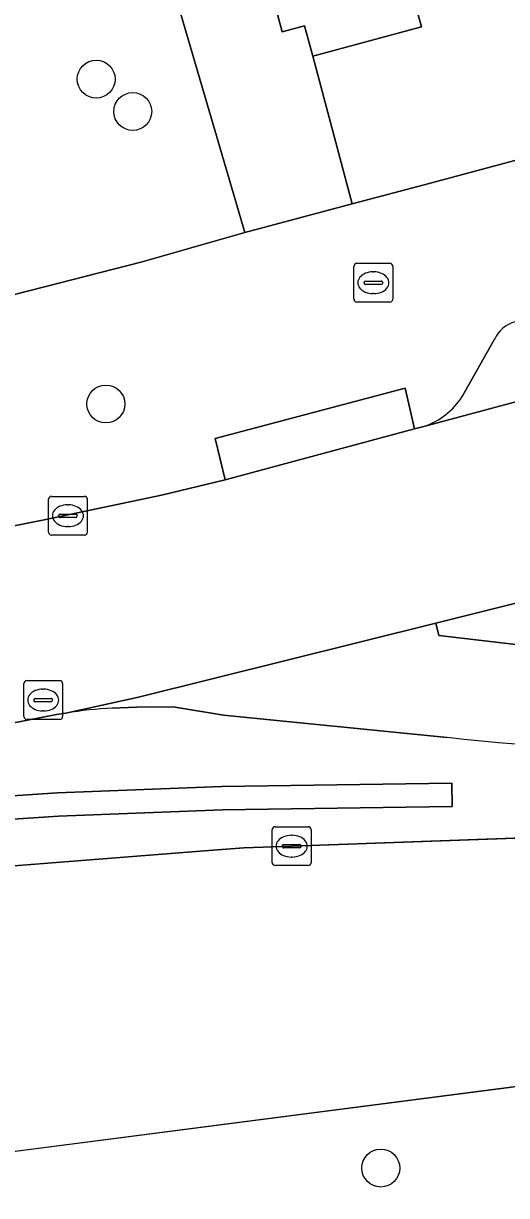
# Model space of a CAD drawing. Extents: x 162542 to 163147, y 380779 to 381521.
# Drawn here: x 162747.07 to 162759.53, y 380814.71 to 380844.94 of the extents above; entities that cross this region are included whole.
import ezdxf

# ---------------------------------------------------------------- set-up
doc = ezdxf.new("R2010")
doc.units = 0
for name, color, linetype in [('IMGEO_Berm_groen', 7, 'Continuous'), ('IMGEO_Boom', 7, 'Continuous'), ('IMGEO_Brandkraan', 7, 'Continuous'), ('IMGEO_Erf', 7, 'Continuous'), ('IMGEO_Fietspad_gesloten', 7, 'Continuous'), ('IMGEO_Groenvoorziening', 7, 'Continuous'), ('IMGEO_Haag', 7, 'Continuous'), ('IMGEO_Kolk', 7, 'Continuous'), ('IMGEO_Pand', 7, 'Continuous'), ('IMGEO_Parkeervlak_open', 7, 'Continuous'), ('IMGEO_Rijbaan_lokaal_gesloten', 7, 'Continuous'), ('IMGEO_Rijbaan_lokaal_open', 7, 'Continuous'), ('IMGEO_Verkeerseiland_open', 7, 'Continuous'), ('IMGEO_Voetpad_open', 7, 'Continuous')]:
    doc.layers.add(name, color=color, linetype=linetype)

msp = doc.modelspace()

# ---------------------------------------------------------------- linework, layer by layer
at = {"layer": 'IMGEO_Berm_groen'}
for points in [[(162748.165, 380827.154), (162747.928, 380827.112), (162745.544, 380826.65), (162743.192, 380826.231), (162739.206, 380825.557)], [(162757.994, 380826.527), (162752.23, 380827.103), (162750.935, 380827.31), (162749.988, 380827.305), (162749.363, 380827.278)], [(162730.984, 380821.475), (162731.712, 380821.618), (162733.79, 380822.059), (162736.755, 380822.431), (162740.027, 380822.686), (162744.848, 380823.062), (162751.742, 380823.6), (162752.754, 380823.675), (162753.989, 380823.721), (162773.468, 380824.421), (162787.736, 380824.925)], [(162748.745, 380809.028), (162795.7, 380822.173), (162760.598, 380817.635), (162759.589, 380817.5), (162745.654, 380815.695), (162740.951, 380815.086), (162738.725, 380814.798), (162735.749, 380814.293), (162732.134, 380813.498)]]:
    msp.add_lwpolyline(points, dxfattribs=at)
msp.add_lwpolyline([(162758.123, 380824.746), (162752.204, 380824.662), (162747.978, 380824.496), (162737.331, 380823.787), (162734.883, 380823.517), (162730.278, 380822.817), (162730.173, 380823.408), (162734.805, 380824.112), (162737.278, 380824.385), (162747.946, 380825.095), (162752.188, 380825.262), (162758.114, 380825.346)], close=True, dxfattribs=at)
for centre, radius, start, end in [((162749.828, 380816.941), 10.347, 92.573, 99.2458), ((162774.252, 380987.182), 161.475, 264.22137, 269.2853)]:
    msp.add_arc(centre, radius, start, end, dxfattribs=at)
at = {"layer": 'IMGEO_Boom'}
for centre in [(162748.947, 380843.501), (162749.89, 380842.667), (162749.197, 380835.124), (162756.286, 380815.42)]:
    msp.add_circle(centre, 0.489, dxfattribs=at)
at = {"layer": 'IMGEO_Brandkraan'}
for p, q in [((162755.595, 380837.825), (162755.595, 380838.677)), ((162755.67, 380838.751), (162756.522, 380838.751)), ((162756.596, 380838.677), (162756.596, 380837.825)), ((162755.897, 380838.294), (162756.295, 380838.294)), ((162756.083, 380838.531), (162756.108, 380838.531)), ((162755.854, 380838.245), (162755.854, 380838.257)), ((162756.292, 380838.208), (162755.894, 380838.208)), ((162756.338, 380838.257), (162756.338, 380838.245)), ((162756.522, 380837.751), (162755.67, 380837.751)), ((162756.106, 380837.971), (162756.081, 380837.971))]:
    msp.add_line(p, q, dxfattribs=at)
for points in [[(162755.595, 380837.825), (162755.595, 380838.677)], [(162755.67, 380838.751), (162756.522, 380838.751)], [(162756.596, 380838.677), (162756.596, 380837.825)], [(162756.522, 380837.751), (162755.67, 380837.751)]]:
    msp.add_lwpolyline(points, dxfattribs=at)
for centre, radius, start, end in [((162755.672, 380838.675), 0.0765, 91.552, 178.448), ((162755.672, 380838.675), 0.0765, 91.552, 178.448), ((162756.52, 380838.675), 0.0765, 1.552, 88.448), ((162756.52, 380838.675), 0.0765, 1.552, 88.448), ((162755.894, 380838.254), 0.0403, 85.8775, 175.7526), ((162756.299, 380838.256), 0.0386, 1.7309, 96.639), ((162755.891, 380838.244), 0.0366, 178.938, 274.7102), ((162756.295, 380838.251), 0.043, 264.8664, 352.4533), ((162755.672, 380837.827), 0.0765, 181.552, 268.448), ((162755.672, 380837.827), 0.0765, 181.552, 268.448), ((162756.52, 380837.827), 0.0765, 271.552, 358.448), ((162756.52, 380837.827), 0.0765, 271.552, 358.448)]:
    msp.add_arc(centre, radius, start, end, dxfattribs=at)
for centre, major_axis, ratio, start_param, end_param in [((162756.082, 380838.251), (-0.387, 0.002), 0.722429, 4.712389, 7.853982), ((162756.107, 380838.251), (-0.39, 0.002), 0.717154, 1.570796, 4.712389)]:
    msp.add_ellipse(centre, major_axis=major_axis, ratio=ratio, start_param=start_param, end_param=end_param, dxfattribs=at)
at = {"layer": 'IMGEO_Erf'}
for points in [[(162733.341, 380834.457), (162738.437, 380835.798), (162750.133, 380838.786), (162752.779, 380839.542), (162747.846, 380856.388)], [(162757.142, 380845.576), (162757.338, 380844.848), (162754.53, 380844.094), (162755.548, 380840.281), (162757.406, 380840.777), (162785.202, 380848.25)]]:
    msp.add_lwpolyline(points, dxfattribs=at)
at = {"layer": 'IMGEO_Fietspad_gesloten'}
for points in [[(162763.124, 380828.741), (162760.91, 380828.845), (162760.272, 380828.866), (162760.135, 380828.882), (162757.779, 380829.155), (162757.703, 380829.475), (162750.041, 380827.566), (162748.165, 380827.154)], [(162749.363, 380827.278), (162749.988, 380827.305), (162750.935, 380827.31), (162752.23, 380827.103), (162757.994, 380826.527)]]:
    msp.add_lwpolyline(points, dxfattribs=at)
for centre, radius, start, end in [((162749.828, 380816.941), 10.347, 92.573, 99.2458), ((162774.252, 380987.182), 161.475, 264.22137, 269.2853)]:
    msp.add_arc(centre, radius, start, end, dxfattribs=at)
at = {"layer": 'IMGEO_Groenvoorziening'}
msp.add_lwpolyline([(162734.883, 380823.517), (162737.331, 380823.787), (162747.978, 380824.496), (162752.204, 380824.662), (162758.123, 380824.746), (162758.114, 380825.346), (162752.188, 380825.262), (162747.946, 380825.095), (162737.278, 380824.385), (162734.805, 380824.112), (162730.173, 380823.408), (162730.278, 380822.817)], close=True, dxfattribs=at)
at = {"layer": 'IMGEO_Haag'}
msp.add_lwpolyline([(162734.883, 380823.517), (162737.331, 380823.787), (162747.978, 380824.496), (162752.204, 380824.662), (162758.123, 380824.746), (162758.114, 380825.346), (162752.188, 380825.262), (162747.946, 380825.095), (162737.278, 380824.385), (162734.805, 380824.112), (162730.173, 380823.408), (162730.278, 380822.817)], close=True, dxfattribs=at)
at = {"layer": 'IMGEO_Kolk'}
for p, q in [((162747.718, 380831.816), (162747.718, 380832.668)), ((162747.793, 380832.742), (162748.645, 380832.742)), ((162748.719, 380832.668), (162748.719, 380831.816)), ((162747.977, 380832.236), (162747.977, 380832.248)), ((162748.02, 380832.285), (162748.418, 380832.285)), ((162748.206, 380832.522), (162748.231, 380832.522)), ((162748.461, 380832.248), (162748.461, 380832.236)), ((162748.415, 380832.199), (162748.017, 380832.199)), ((162748.229, 380831.962), (162748.204, 380831.962)), ((162748.645, 380831.742), (162747.793, 380831.742)), ((162747.081, 380827.063), (162747.081, 380827.915)), ((162747.156, 380827.989), (162748.008, 380827.989)), ((162747.569, 380827.769), (162747.594, 380827.769)), ((162748.082, 380827.915), (162748.082, 380827.063)), ((162747.34, 380827.483), (162747.34, 380827.495)), ((162747.778, 380827.446), (162747.38, 380827.446)), ((162747.383, 380827.532), (162747.781, 380827.532)), ((162747.824, 380827.495), (162747.824, 380827.483)), ((162747.592, 380827.209), (162747.567, 380827.209)), ((162748.008, 380826.989), (162747.156, 380826.989)), ((162753.488, 380823.295), (162753.488, 380824.147)), ((162753.563, 380824.221), (162754.415, 380824.221)), ((162754.489, 380824.147), (162754.489, 380823.295)), ((162753.976, 380824.001), (162754.001, 380824.001)), ((162753.747, 380823.715), (162753.747, 380823.727)), ((162754.185, 380823.678), (162753.787, 380823.678)), ((162753.79, 380823.764), (162754.188, 380823.764)), ((162754.231, 380823.727), (162754.231, 380823.715)), ((162754.415, 380823.221), (162753.563, 380823.221)), ((162753.999, 380823.441), (162753.974, 380823.441))]:
    msp.add_line(p, q, dxfattribs=at)
for points in [[(162747.718, 380831.816), (162747.718, 380832.668)], [(162747.793, 380832.742), (162748.645, 380832.742)], [(162748.719, 380832.668), (162748.719, 380831.816)], [(162748.645, 380831.742), (162747.793, 380831.742)], [(162747.081, 380827.063), (162747.081, 380827.915)], [(162747.156, 380827.989), (162748.008, 380827.989)], [(162748.082, 380827.915), (162748.082, 380827.063)], [(162748.008, 380826.989), (162747.156, 380826.989)], [(162753.488, 380823.295), (162753.488, 380824.147)], [(162753.563, 380824.221), (162754.415, 380824.221)], [(162754.489, 380824.147), (162754.489, 380823.295)], [(162754.415, 380823.221), (162753.563, 380823.221)]]:
    msp.add_lwpolyline(points, dxfattribs=at)
for centre, radius, start, end in [((162747.795, 380832.666), 0.0765, 91.552, 178.448), ((162747.795, 380832.666), 0.0765, 91.552, 178.448), ((162748.643, 380832.666), 0.0765, 1.552, 88.448), ((162748.643, 380832.666), 0.0765, 1.552, 88.448), ((162748.017, 380832.245), 0.0403, 85.8775, 175.7526), ((162748.014, 380832.235), 0.0366, 178.938, 274.7102), ((162748.418, 380832.242), 0.043, 264.8664, 352.4533), ((162748.422, 380832.247), 0.0386, 1.7309, 96.639), ((162747.795, 380831.818), 0.0765, 181.552, 268.448), ((162747.795, 380831.818), 0.0765, 181.552, 268.448), ((162748.643, 380831.818), 0.0765, 271.552, 358.448), ((162748.643, 380831.818), 0.0765, 271.552, 358.448), ((162747.158, 380827.913), 0.0765, 91.552, 178.448), ((162747.158, 380827.913), 0.0765, 91.552, 178.448), ((162748.006, 380827.913), 0.0765, 1.552, 88.448), ((162748.006, 380827.913), 0.0765, 1.552, 88.448), ((162747.38, 380827.492), 0.0403, 85.8775, 175.7526), ((162747.377, 380827.482), 0.0366, 178.938, 274.7102), ((162747.781, 380827.489), 0.043, 264.8664, 352.4533), ((162747.785, 380827.494), 0.0386, 1.7309, 96.639), ((162747.158, 380827.065), 0.0765, 181.552, 268.448), ((162747.158, 380827.065), 0.0765, 181.552, 268.448), ((162748.006, 380827.065), 0.0765, 271.552, 358.448), ((162748.006, 380827.065), 0.0765, 271.552, 358.448), ((162753.565, 380824.145), 0.0765, 91.552, 178.448), ((162753.565, 380824.145), 0.0765, 91.552, 178.448), ((162754.413, 380824.145), 0.0765, 1.552, 88.448), ((162754.413, 380824.145), 0.0765, 1.552, 88.448), ((162753.787, 380823.724), 0.0403, 85.8775, 175.7526), ((162753.784, 380823.714), 0.0366, 178.938, 274.7102), ((162754.188, 380823.721), 0.043, 264.8664, 352.4533), ((162754.192, 380823.726), 0.0386, 1.7309, 96.639), ((162753.565, 380823.297), 0.0765, 181.552, 268.448), ((162753.565, 380823.297), 0.0765, 181.552, 268.448), ((162754.413, 380823.297), 0.0765, 271.552, 358.448), ((162754.413, 380823.297), 0.0765, 271.552, 358.448)]:
    msp.add_arc(centre, radius, start, end, dxfattribs=at)
for centre, major_axis, ratio, start_param, end_param in [((162748.205, 380832.242), (-0.387, 0.002), 0.722429, 4.712389, 7.853982), ((162748.23, 380832.242), (-0.39, 0.002), 0.717154, 1.570796, 4.712389), ((162747.568, 380827.489), (-0.387, 0.002), 0.722429, 4.712389, 7.853982), ((162747.593, 380827.489), (-0.39, 0.002), 0.717154, 1.570796, 4.712389), ((162753.975, 380823.721), (-0.387, 0.002), 0.722429, 4.712389, 7.853982), ((162754, 380823.721), (-0.39, 0.002), 0.717154, 1.570796, 4.712389)]:
    msp.add_ellipse(centre, major_axis=major_axis, ratio=ratio, start_param=start_param, end_param=end_param, dxfattribs=at)
at = {"layer": 'IMGEO_Pand'}
msp.add_lwpolyline([(162756.578, 380856.835), (162750.896, 380855.31), (162752.443, 380849.548), (162753.74, 380844.719), (162754.321, 380844.875), (162754.53, 380844.094), (162757.338, 380844.848), (162757.142, 380845.576), (162759.377, 380846.176)], close=True, dxfattribs=at)
at = {"layer": 'IMGEO_Parkeervlak_open'}
for points in [[(162757.4, 380834.544), (162785.093, 380841.979)], [(162759.219, 380836.791), (162758.382, 380835.314)]]:
    msp.add_lwpolyline(points, dxfattribs=at)
for centre, radius, start, end in [((162759.96, 380836.455), 0.814, 105.0403, 155.626), ((162756.793, 380836.329), 1.886, 288.7776, 327.4234)]:
    msp.add_arc(centre, radius, start, end, dxfattribs=at)
at = {"layer": 'IMGEO_Rijbaan_lokaal_gesloten'}
msp.add_lwpolyline([(162787.736, 380824.925), (162773.468, 380824.421), (162753.989, 380823.721), (162752.754, 380823.675), (162751.742, 380823.6), (162744.848, 380823.062), (162745.654, 380815.695), (162759.589, 380817.5), (162760.598, 380817.635), (162795.7, 380822.173), (162811.563, 380826.614), (162866.805, 380840.194), (162961.021, 380865.351), (162999.415, 380877.602), (163031.826, 380898.727), (163062.369, 380926.22)], dxfattribs=at)
at = {"layer": 'IMGEO_Rijbaan_lokaal_open'}
for points in [[(162747.846, 380856.388), (162752.779, 380839.542), (162755.548, 380840.281), (162754.53, 380844.094), (162754.321, 380844.875), (162753.74, 380844.719), (162752.443, 380849.548)], [(162786.452, 380837.108), (162785.093, 380841.979), (162757.4, 380834.544), (162757.159, 380834.479), (162752.271, 380833.166), (162750.634, 380832.773), (162747.602, 380832.133), (162744.703, 380831.562), (162741.351, 380830.978), (162739.585, 380830.653)], [(162739.206, 380825.557), (162743.192, 380826.231), (162745.544, 380826.65), (162747.928, 380827.112), (162748.165, 380827.154), (162750.041, 380827.566), (162757.703, 380829.475), (162759.979, 380830.036), (162767.802, 380832.146), (162786.452, 380837.108)]]:
    msp.add_lwpolyline(points, dxfattribs=at)
at = {"layer": 'IMGEO_Verkeerseiland_open'}
msp.add_lwpolyline([(162759.979, 380830.036), (162757.703, 380829.475), (162757.779, 380829.155), (162760.135, 380828.882)], dxfattribs=at)
at = {"layer": 'IMGEO_Voetpad_open'}
for points in [[(162790.673, 380848.822), (162785.202, 380848.25), (162757.406, 380840.777), (162755.548, 380840.281), (162752.779, 380839.542), (162750.133, 380838.786), (162738.437, 380835.798), (162733.341, 380834.457)], [(162758.382, 380835.314), (162759.219, 380836.791)], [(162739.585, 380830.653), (162741.351, 380830.978), (162744.703, 380831.562), (162747.602, 380832.133), (162750.634, 380832.773), (162752.271, 380833.166), (162752.015, 380834.231), (162756.913, 380835.534), (162757.159, 380834.479), (162757.4, 380834.544)]]:
    msp.add_lwpolyline(points, dxfattribs=at)
msp.add_lwpolyline([(162752.271, 380833.166), (162757.159, 380834.479), (162756.913, 380835.534), (162752.015, 380834.231)], close=True, dxfattribs=at)
for centre, radius, start, end in [((162759.96, 380836.455), 0.814, 105.0403, 155.626), ((162756.793, 380836.329), 1.886, 288.7776, 327.4234)]:
    msp.add_arc(centre, radius, start, end, dxfattribs=at)

doc.saveas('drawing.dxf')
